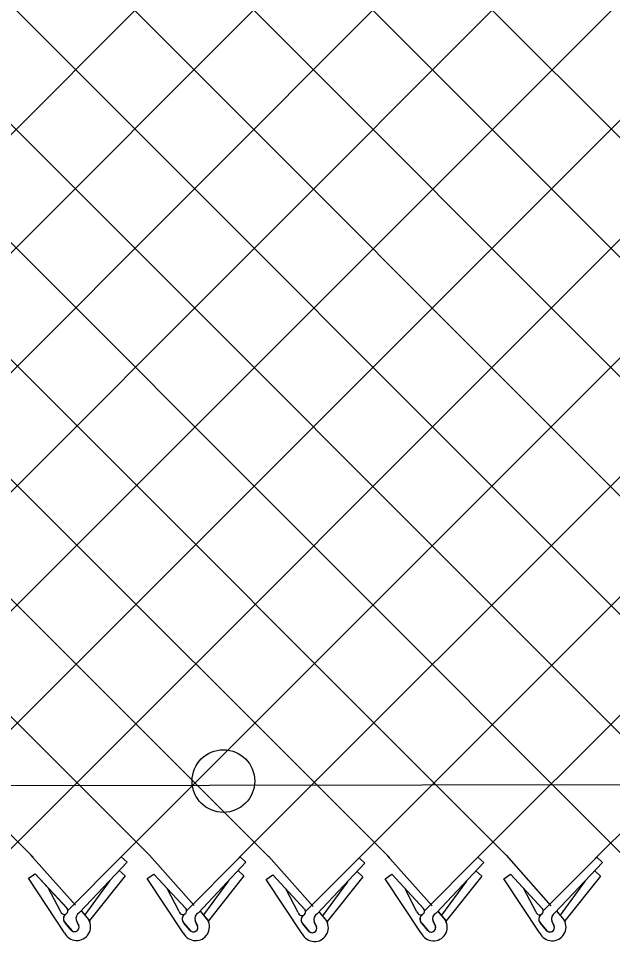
# Model space of a CAD drawing. Extents: x 0 to 2.85, y -0.1 to 1.83.
# Drawn here: x 0.5717 to 0.612, y 1.2844 to 1.347 of the extents above; entities that cross this region are included whole.
import ezdxf

# ---------------------------------------------------------------- set-up
doc = ezdxf.new("R2010")
doc.units = 0
doc.layers.add('sb_Chainlink Fence', color=7, linetype='Continuous')
doc.layers.add('sb_Existing Structural Steel', color=7, linetype='Continuous')

msp = doc.modelspace()

# ---------------------------------------------------------------- linework, layer by layer
at = {"layer": 'sb_Chainlink Fence'}
for p, q in [((0.46262175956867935, 1.4000823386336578), (0.5727127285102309, 1.2901233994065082)), ((0.47383350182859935, 1.3968921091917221), (0.5807009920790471, 1.290162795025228)), ((0.48188698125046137, 1.396871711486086), (0.5887022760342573, 1.2901449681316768)), ((0.48994125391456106, 1.3968883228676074), (0.5968935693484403, 1.290086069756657)), ((0.49800366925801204, 1.3969479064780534), (0.6048305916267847, 1.2902225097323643)), ((0.5060604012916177, 1.3969031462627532), (0.6129605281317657, 1.2899930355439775)), ((0.5141132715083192, 1.396897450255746), (0.6209512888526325, 1.2900525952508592)), ((0.5222858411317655, 1.2901368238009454), (0.6289304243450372, 1.3968643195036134)), ((0.5222934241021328, 1.3968688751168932), (0.6290589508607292, 1.2900045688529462)), ((0.5303393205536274, 1.2901572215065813), (0.6369928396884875, 1.3969239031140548)), ((0.5303469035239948, 1.396848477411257), (0.6370297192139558, 1.290032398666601)), ((0.5381631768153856, 1.2898989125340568), (0.6450495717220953, 1.3968791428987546)), ((0.5384011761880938, 1.3968650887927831), (0.6453249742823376, 1.2898319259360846)), ((0.5464034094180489, 1.2900317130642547), (0.6531024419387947, 1.3968734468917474)), ((0.55444754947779, 1.2900423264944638), (0.6613291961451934, 1.3969452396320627)), ((0.5545203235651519, 1.3968799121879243), (0.6616699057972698, 1.2896916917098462)), ((0.5625565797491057, 1.2901611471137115), (0.6693826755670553, 1.3969248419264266)), ((0.5706355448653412, 1.2901356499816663), (0.6774369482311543, 1.3969414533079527)), ((0.5786813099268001, 1.2901393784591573), (0.6854993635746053, 1.397001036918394)), ((0.5866714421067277, 1.290071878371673), (0.6935560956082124, 1.3969562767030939)), ((0.5947071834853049, 1.2899600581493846), (0.7016089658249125, 1.3969505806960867)), ((0.6028266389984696, 1.290086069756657), (0.7095883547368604, 1.3968544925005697)), ((0.6108039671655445, 1.2900055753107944), (0.7176418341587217, 1.396834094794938)), ((0.5536063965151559, 1.389707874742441), (0.6534902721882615, 1.2897465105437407)), ((0.5725510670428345, 1.290280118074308), (0.5755863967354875, 1.2868624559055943)), ((0.575067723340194, 1.2865103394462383), (0.5786950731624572, 1.2901531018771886)), ((0.5790908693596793, 1.289794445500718), (0.5786950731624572, 1.2901531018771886)), ((0.5806053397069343, 1.2902635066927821), (0.5836406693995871, 1.2868458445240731)), ((0.5831219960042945, 1.2864937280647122), (0.5867493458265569, 1.2901364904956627)), ((0.5871451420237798, 1.289777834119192), (0.5867493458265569, 1.2901364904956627)), ((0.5886677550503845, 1.2902039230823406), (0.5917030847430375, 1.286786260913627)), ((0.5911844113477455, 1.2864341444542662), (0.5948117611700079, 1.2900769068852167)), ((0.59520755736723, 1.2897182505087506), (0.5948117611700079, 1.2900769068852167)), ((0.5967244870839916, 1.290248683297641), (0.5997598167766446, 1.2868310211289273)), ((0.599241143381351, 1.286478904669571), (0.6028684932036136, 1.2901216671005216)), ((0.6032642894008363, 1.2897630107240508), (0.6028684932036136, 1.2901216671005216)), ((0.6047773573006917, 1.2902543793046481), (0.6078126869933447, 1.2868367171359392)), ((0.6072940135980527, 1.2864846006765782), (0.6109213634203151, 1.2901273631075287)), ((0.611317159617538, 1.289768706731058), (0.6109213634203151, 1.2901273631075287)), ((0.5758654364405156, 1.2863678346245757), (0.5790908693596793, 1.289794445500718)), ((0.583919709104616, 1.2863512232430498), (0.5871451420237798, 1.289777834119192)), ((0.591982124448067, 1.2862916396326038), (0.59520755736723, 1.2897182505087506)), ((0.6000388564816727, 1.2863363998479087), (0.6032642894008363, 1.2897630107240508)), ((0.6080917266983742, 1.2863420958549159), (0.611317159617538, 1.289768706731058)), ((0.5724070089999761, 1.28869253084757), (0.5728529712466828, 1.2889972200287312)), ((0.5728529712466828, 1.2889972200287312), (0.5750089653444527, 1.286673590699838)), ((0.5728529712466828, 1.2889972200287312), (0.5750227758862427, 1.2866598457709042)), ((0.57895652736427, 1.2888684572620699), (0.5765436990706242, 1.2858337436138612)), ((0.57895652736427, 1.2888684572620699), (0.5785607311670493, 1.2892271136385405)), ((0.5804612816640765, 1.288675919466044), (0.5809072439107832, 1.28898060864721)), ((0.5809072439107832, 1.28898060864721), (0.5830632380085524, 1.286656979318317)), ((0.5809072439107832, 1.28898060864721), (0.5830770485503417, 1.286643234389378)), ((0.5870108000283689, 1.2888518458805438), (0.5845979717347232, 1.285817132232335)), ((0.5870108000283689, 1.2888518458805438), (0.5866150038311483, 1.2892105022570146)), ((0.5885236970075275, 1.288616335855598), (0.5889696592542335, 1.2889210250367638)), ((0.5889696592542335, 1.2889210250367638), (0.5911256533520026, 1.286597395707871)), ((0.5889696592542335, 1.2889210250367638), (0.5911394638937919, 1.2865836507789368)), ((0.5950732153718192, 1.2887922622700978), (0.5926603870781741, 1.2857575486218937)), ((0.5950732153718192, 1.2887922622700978), (0.5946774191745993, 1.2891509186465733)), ((0.5965804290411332, 1.2886610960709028), (0.5970263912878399, 1.2889657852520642)), ((0.5970263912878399, 1.2889657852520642), (0.5991823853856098, 1.286642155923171)), ((0.5970263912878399, 1.2889657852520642), (0.599196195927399, 1.286628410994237)), ((0.6031299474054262, 1.2888370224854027), (0.6007171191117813, 1.285802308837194)), ((0.6031299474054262, 1.2888370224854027), (0.6027341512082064, 1.2891956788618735)), ((0.6046332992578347, 1.28866679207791), (0.6050792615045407, 1.288971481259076)), ((0.6050792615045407, 1.288971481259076), (0.6072352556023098, 1.2866478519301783)), ((0.6050792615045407, 1.288971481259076), (0.6072490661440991, 1.2866341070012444)), ((0.6111828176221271, 1.2888427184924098), (0.6087699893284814, 1.285808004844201)), ((0.6111828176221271, 1.2888427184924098), (0.6107870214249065, 1.2892013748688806)), ((0.5748434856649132, 1.2850036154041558), (0.5724070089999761, 1.28869253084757)), ((0.5779175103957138, 1.2885364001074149), (0.5762204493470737, 1.2862264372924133)), ((0.5828977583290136, 1.2849870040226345), (0.5804612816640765, 1.288675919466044)), ((0.5859717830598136, 1.288519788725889), (0.5842747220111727, 1.2862098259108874)), ((0.5909601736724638, 1.2849274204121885), (0.5885236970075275, 1.288616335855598)), ((0.5940341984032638, 1.2884602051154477), (0.5923371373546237, 1.2861502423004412)), ((0.5990169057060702, 1.2849721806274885), (0.5965804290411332, 1.2886610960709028)), ((0.6020909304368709, 1.2885049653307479), (0.6003938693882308, 1.2861950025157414)), ((0.607069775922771, 1.2849778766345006), (0.6046332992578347, 1.28866679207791)), ((0.610143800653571, 1.288510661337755), (0.6084467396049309, 1.2862006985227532)), ((0.574566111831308, 1.286459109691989), (0.5737544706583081, 1.2880106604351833)), ((0.582620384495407, 1.2864424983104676), (0.5818087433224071, 1.2879940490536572)), ((0.590682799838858, 1.2863829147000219), (0.5898711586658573, 1.287934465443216)), ((0.5987395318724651, 1.2864276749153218), (0.5979278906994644, 1.287979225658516)), ((0.6067924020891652, 1.286433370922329), (0.6059807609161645, 1.2879849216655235)), ((0.5760005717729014, 1.2864633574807), (0.5764957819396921, 1.2858771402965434)), ((0.5760071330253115, 1.2864544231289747), (0.5764982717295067, 1.2858751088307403)), ((0.5840548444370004, 1.286446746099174), (0.5845500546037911, 1.2858605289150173)), ((0.5840614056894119, 1.2864378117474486), (0.5845525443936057, 1.2858584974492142)), ((0.5921172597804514, 1.2863871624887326), (0.592612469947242, 1.2858009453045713)), ((0.5921238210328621, 1.2863782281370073), (0.5926149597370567, 1.285798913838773)), ((0.6001739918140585, 1.2864319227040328), (0.6006692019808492, 1.2858457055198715)), ((0.6001805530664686, 1.2864229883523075), (0.6006716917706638, 1.285843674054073)), ((0.6082268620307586, 1.28643761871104), (0.6087220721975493, 1.2858514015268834)), ((0.6082334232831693, 1.2864286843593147), (0.6087245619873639, 1.2858493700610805)), ((0.5752951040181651, 1.2851886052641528), (0.5748910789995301, 1.2856723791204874)), ((0.5748910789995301, 1.2856723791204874), (0.5753362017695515, 1.285145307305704)), ((0.5758172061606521, 1.2854741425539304), (0.575653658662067, 1.2858284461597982)), ((0.5756542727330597, 1.2858158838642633), (0.5758168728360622, 1.2854821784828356)), ((0.5764957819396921, 1.2858771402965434), (0.576532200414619, 1.2858090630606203)), ((0.576532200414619, 1.2858090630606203), (0.5765632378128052, 1.285736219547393)), ((0.5838714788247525, 1.2854575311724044), (0.5837079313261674, 1.285811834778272)), ((0.5837085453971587, 1.2857992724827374), (0.5838711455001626, 1.2854655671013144)), ((0.5845500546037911, 1.2858605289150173), (0.5845864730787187, 1.2857924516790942)), ((0.5845864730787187, 1.2857924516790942), (0.5846175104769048, 1.2857196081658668)), ((0.5919338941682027, 1.285397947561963), (0.5917703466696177, 1.2857522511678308)), ((0.591770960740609, 1.2857396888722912), (0.5919335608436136, 1.2854059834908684)), ((0.592612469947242, 1.2858009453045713), (0.5926488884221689, 1.2857328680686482)), ((0.5926488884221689, 1.2857328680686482), (0.5926799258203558, 1.2856600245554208)), ((0.5999906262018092, 1.2854427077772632), (0.599827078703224, 1.285797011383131)), ((0.5998276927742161, 1.2857844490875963), (0.5999902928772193, 1.2854507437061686)), ((0.6006692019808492, 1.2858457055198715), (0.600705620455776, 1.2857776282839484)), ((0.600705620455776, 1.2857776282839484), (0.6007366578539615, 1.2857047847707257)), ((0.60804349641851, 1.2854484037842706), (0.6078799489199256, 1.2858027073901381)), ((0.6078805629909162, 1.2857901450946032), (0.6080431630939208, 1.2854564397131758)), ((0.6087220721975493, 1.2858514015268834), (0.6087584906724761, 1.2857833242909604)), ((0.6087584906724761, 1.2857833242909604), (0.608789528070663, 1.2857104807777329)), ((0.583349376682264, 1.2851719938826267), (0.5829453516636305, 1.2856557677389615)), ((0.5829453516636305, 1.2856557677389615), (0.5833904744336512, 1.2851286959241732)), ((0.591411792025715, 1.2851124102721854), (0.5910077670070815, 1.2855961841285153)), ((0.5910077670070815, 1.2855961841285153), (0.5914528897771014, 1.285069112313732)), ((0.5994685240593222, 1.2851571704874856), (0.5990644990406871, 1.2856409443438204)), ((0.5990644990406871, 1.2856409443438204), (0.5995096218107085, 1.285113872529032)), ((0.6075213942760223, 1.2851628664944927), (0.6071173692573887, 1.2856466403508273)), ((0.6071173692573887, 1.2856466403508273), (0.6075624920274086, 1.2851195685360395))]:
    msp.add_line(p, q, dxfattribs=at)
for centre, radius, start, end in [((0.5748180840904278, 1.2865032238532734), 0.00025580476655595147, 189.9304409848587, 40.97853800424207), ((0.5760413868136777, 1.2859877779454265), 0.00041880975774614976, 114.84216649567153, 203.51671506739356), ((0.5828723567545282, 1.2864866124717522), 0.00025580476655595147, 189.9304409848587, 40.97853800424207), ((0.5840956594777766, 1.2859711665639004), 0.00041880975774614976, 114.84216649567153, 203.51671506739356), ((0.5909347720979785, 1.286427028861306), 0.00025580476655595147, 189.9304409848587, 40.97853800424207), ((0.5921580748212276, 1.2859115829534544), 0.00041880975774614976, 114.84216649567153, 203.51671506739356), ((0.5989915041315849, 1.2864717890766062), 0.00025580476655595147, 189.9304409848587, 40.97853800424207), ((0.6002148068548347, 1.2859563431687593), 0.00041880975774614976, 114.84216649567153, 203.51671506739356), ((0.6070443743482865, 1.286477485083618), 0.00025580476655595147, 189.9304409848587, 40.97853800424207), ((0.6082676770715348, 1.2859620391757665), 0.00041880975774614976, 114.84216649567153, 203.51671506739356), ((0.5751505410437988, 1.285955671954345), 0.0003843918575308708, 126.9947472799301, 219.79833989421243), ((0.5751610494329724, 1.2859552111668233), 0.0003909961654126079, 127.7656421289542, 226.33281459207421), ((0.5756819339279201, 1.2854183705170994), 0.0009354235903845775, 206.32021657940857, 29.22686940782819), ((0.5832048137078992, 1.285939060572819), 0.0003843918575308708, 126.9947472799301, 219.79833989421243), ((0.5832153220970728, 1.2859385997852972), 0.0003909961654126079, 127.7656421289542, 226.33281459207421), ((0.5837362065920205, 1.2854017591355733), 0.0009354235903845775, 206.32021657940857, 29.22686940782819), ((0.5912672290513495, 1.2858794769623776), 0.0003843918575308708, 126.9947472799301, 219.79833989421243), ((0.5912777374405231, 1.285879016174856), 0.0003909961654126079, 127.7656421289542, 226.33281459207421), ((0.5917986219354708, 1.2853421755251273), 0.0009354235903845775, 206.32021657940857, 29.22686940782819), ((0.5993239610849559, 1.2859242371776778), 0.0003843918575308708, 126.9947472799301, 219.79833989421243), ((0.5993344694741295, 1.285923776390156), 0.0003909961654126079, 127.7656421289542, 226.33281459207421), ((0.5998553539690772, 1.2853869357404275), 0.0009354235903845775, 206.32021657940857, 29.22686940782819), ((0.6073768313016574, 1.285929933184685), 0.0003843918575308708, 126.9947472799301, 219.79833989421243), ((0.6073873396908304, 1.2859294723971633), 0.0003909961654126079, 127.7656421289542, 226.33281459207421), ((0.6079082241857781, 1.2853926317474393), 0.0009354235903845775, 206.32021657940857, 29.22686940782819), ((0.5755279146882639, 1.2853830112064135), 0.00030330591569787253, 219.86319118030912, 17.48524419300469), ((0.5755290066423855, 1.285381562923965), 0.00030494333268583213, 230.78260140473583, 19.265642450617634), ((0.5835821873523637, 1.2853663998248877), 0.00030330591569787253, 219.86319118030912, 17.48524419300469), ((0.5835832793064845, 1.2853649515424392), 0.00030494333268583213, 230.78260140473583, 19.265642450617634), ((0.5916446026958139, 1.2853068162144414), 0.00030330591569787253, 219.86319118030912, 17.48524419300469), ((0.5916456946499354, 1.2853053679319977), 0.00030494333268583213, 230.78260140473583, 19.265642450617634), ((0.599701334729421, 1.2853515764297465), 0.00030330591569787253, 219.86319118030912, 17.48524419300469), ((0.5997024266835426, 1.285350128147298), 0.00030494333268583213, 230.78260140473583, 19.265642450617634), ((0.6077542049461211, 1.2853572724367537), 0.00030330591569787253, 219.86319118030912, 17.48524419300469), ((0.6077552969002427, 1.285355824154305), 0.00030494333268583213, 230.78260140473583, 19.265642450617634)]:
    msp.add_arc(centre, radius, start, end, dxfattribs=at)
at = {"layer": 'sb_Existing Structural Steel'}
msp.add_line((0.3677572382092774, 1.2946482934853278), (1.0468782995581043, 1.2957760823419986), dxfattribs=at)
msp.add_circle((0.5856171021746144, 1.2952805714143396), 0.0021204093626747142, dxfattribs=at)

doc.saveas('drawing.dxf')
